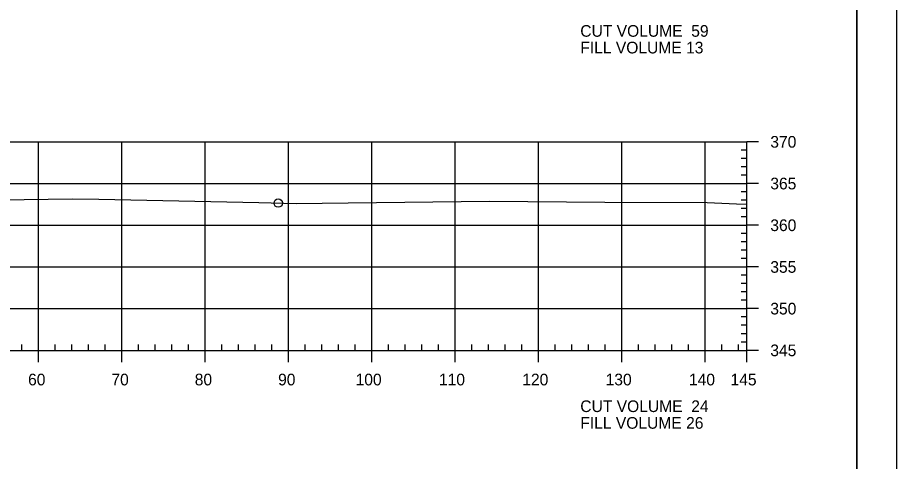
# Model space of a CAD drawing. Extents: x 1359801 to 1362404, y 372415 to 374228.
# Drawn here: x 1361261.2 to 1361366.6, y 373481.3 to 373534.5 of the extents above; entities that cross this region are included whole.
import ezdxf

# ---------------------------------------------------------------- set-up
doc = ezdxf.new("R2010")
doc.units = 0
for name, color, linetype in [('S_DRG_PT_SYM', 7, 'Continuous'), ('S_MAILBOX', 7, 'Continuous'), ('S_PRIMARY_CTL', 7, 'Continuous'), ('S_SHOULDER', 7, 'Continuous'), ('S_UTL_PT_SYM', 7, 'Continuous'), ('S_WATER_UTILITIES', 7, 'Continuous')]:
    doc.layers.add(name, color=color, linetype=linetype)

msp = doc.modelspace()

# ---------------------------------------------------------------- linework, layer by layer
at = {"layer": 'S_DRG_PT_SYM'}
msp.add_lwpolyline([(1361241.82, 373512.41), (1361267.76, 373512.78), (1361270.95, 373512.71), (1361290.12, 373512.31), (1361294.63, 373512.21), (1361300.86, 373512.28), (1361317.82, 373512.49), (1361331.65, 373512.37), (1361343.93, 373512.31), (1361347.45, 373512.16), (1361348.71, 373512.11)], dxfattribs=at)
at = {"layer": 'S_MAILBOX'}
for p, q in [((1361058.71, 373519.6), (1361348.71, 373519.6)), ((1361263.71, 373494.6), (1361263.71, 373519.6)), ((1361273.71, 373494.6), (1361273.71, 373519.6)), ((1361283.71, 373494.6), (1361283.71, 373519.6)), ((1361293.71, 373494.6), (1361293.71, 373519.6)), ((1361303.71, 373494.6), (1361303.71, 373519.6)), ((1361313.71, 373494.6), (1361313.71, 373519.6)), ((1361323.71, 373494.6), (1361323.71, 373519.6)), ((1361333.71, 373494.6), (1361333.71, 373519.6)), ((1361343.71, 373494.6), (1361343.71, 373519.6)), ((1361348.71, 373494.6), (1361348.71, 373519.6)), ((1361058.71, 373514.6), (1361348.71, 373514.6)), ((1361058.71, 373509.6), (1361348.71, 373509.6)), ((1361058.71, 373504.6), (1361348.71, 373504.6)), ((1361058.71, 373499.6), (1361348.71, 373499.6)), ((1361058.71, 373494.6), (1361348.71, 373494.6))]:
    msp.add_line(p, q, dxfattribs=at)
at = {"layer": 'S_SHOULDER'}
for points in [[(1361033.3, 373587.95), (1361366.64, 373587.95), (1361366.64, 373374.61), (1361033.3, 373374.61)], [(1361279.63, 373584.06), (1361279.63, 373574.18), (1361315.36, 373574.18), (1361315.36, 373571.26), (1361338.56, 373571.26), (1361338.56, 373546.93), (1361361.89, 373546.93), (1361361.89, 373378.6), (1361045.71, 373378.6), (1361045.71, 373584.06)]]:
    msp.add_lwpolyline(points, close=True, dxfattribs=at)
msp.add_circle((1361292.46, 373512.26), 0.5, dxfattribs=at)
at = {"layer": 'S_UTL_PT_SYM'}
msp.add_line((1361361.89, 373378.6), (1361361.89, 373584.06), dxfattribs=at)
at = {"layer": 'S_WATER_UTILITIES'}
for p, q in [((1361348.71, 373494.6), (1361348.71, 373519.6)), ((1361350.11, 373519.6), (1361348.71, 373519.6)), ((1361348.71, 373518.6), (1361348.01, 373518.6)), ((1361348.71, 373517.6), (1361348.01, 373517.6)), ((1361348.71, 373516.6), (1361348.01, 373516.6)), ((1361348.71, 373515.6), (1361348.01, 373515.6)), ((1361350.11, 373514.6), (1361348.71, 373514.6)), ((1361348.71, 373513.6), (1361348.01, 373513.6)), ((1361348.71, 373512.6), (1361348.01, 373512.6)), ((1361348.71, 373511.6), (1361348.01, 373511.6)), ((1361348.71, 373510.6), (1361348.01, 373510.6)), ((1361350.11, 373509.6), (1361348.71, 373509.6)), ((1361348.71, 373508.6), (1361348.01, 373508.6)), ((1361348.71, 373507.6), (1361348.01, 373507.6)), ((1361348.71, 373506.6), (1361348.01, 373506.6)), ((1361348.71, 373505.6), (1361348.01, 373505.6)), ((1361350.11, 373504.6), (1361348.71, 373504.6)), ((1361348.71, 373503.6), (1361348.01, 373503.6)), ((1361348.71, 373502.6), (1361348.01, 373502.6)), ((1361348.71, 373501.6), (1361348.01, 373501.6)), ((1361348.71, 373500.6), (1361348.01, 373500.6)), ((1361350.11, 373499.6), (1361348.71, 373499.6)), ((1361348.71, 373498.6), (1361348.01, 373498.6)), ((1361348.71, 373497.6), (1361348.01, 373497.6)), ((1361348.71, 373496.6), (1361348.01, 373496.6)), ((1361261.71, 373494.6), (1361261.71, 373495.3)), ((1361265.71, 373494.6), (1361265.71, 373495.3)), ((1361267.71, 373494.6), (1361267.71, 373495.3)), ((1361269.71, 373494.6), (1361269.71, 373495.3)), ((1361271.71, 373494.6), (1361271.71, 373495.3)), ((1361275.71, 373494.6), (1361275.71, 373495.3)), ((1361277.71, 373494.6), (1361277.71, 373495.3)), ((1361279.71, 373494.6), (1361279.71, 373495.3)), ((1361281.71, 373494.6), (1361281.71, 373495.3)), ((1361285.71, 373494.6), (1361285.71, 373495.3)), ((1361287.71, 373494.6), (1361287.71, 373495.3)), ((1361289.71, 373494.6), (1361289.71, 373495.3)), ((1361291.71, 373494.6), (1361291.71, 373495.3)), ((1361295.71, 373494.6), (1361295.71, 373495.3)), ((1361297.71, 373494.6), (1361297.71, 373495.3)), ((1361299.71, 373494.6), (1361299.71, 373495.3)), ((1361301.71, 373494.6), (1361301.71, 373495.3)), ((1361305.71, 373494.6), (1361305.71, 373495.3)), ((1361307.71, 373494.6), (1361307.71, 373495.3)), ((1361309.71, 373494.6), (1361309.71, 373495.3)), ((1361311.71, 373494.6), (1361311.71, 373495.3)), ((1361315.71, 373494.6), (1361315.71, 373495.3)), ((1361317.71, 373494.6), (1361317.71, 373495.3)), ((1361319.71, 373494.6), (1361319.71, 373495.3)), ((1361321.71, 373494.6), (1361321.71, 373495.3)), ((1361325.71, 373494.6), (1361325.71, 373495.3)), ((1361327.71, 373494.6), (1361327.71, 373495.3)), ((1361329.71, 373494.6), (1361329.71, 373495.3)), ((1361331.71, 373494.6), (1361331.71, 373495.3)), ((1361335.71, 373494.6), (1361335.71, 373495.3)), ((1361337.71, 373494.6), (1361337.71, 373495.3)), ((1361339.71, 373494.6), (1361339.71, 373495.3)), ((1361341.71, 373494.6), (1361341.71, 373495.3)), ((1361345.71, 373494.6), (1361345.71, 373495.3)), ((1361347.71, 373494.6), (1361347.71, 373495.3)), ((1361348.71, 373495.6), (1361348.01, 373495.6)), ((1361058.71, 373494.6), (1361348.71, 373494.6)), ((1361263.71, 373493.2), (1361263.71, 373494.6)), ((1361273.71, 373493.2), (1361273.71, 373494.6)), ((1361283.71, 373493.2), (1361283.71, 373494.6)), ((1361293.71, 373493.2), (1361293.71, 373494.6)), ((1361303.71, 373493.2), (1361303.71, 373494.6)), ((1361313.71, 373493.2), (1361313.71, 373494.6)), ((1361323.71, 373493.2), (1361323.71, 373494.6)), ((1361333.71, 373493.2), (1361333.71, 373494.6)), ((1361343.71, 373493.2), (1361343.71, 373494.6)), ((1361348.71, 373493.2), (1361348.71, 373494.6)), ((1361350.11, 373494.6), (1361348.71, 373494.6))]:
    msp.add_line(p, q, dxfattribs=at)

# ---------------------------------------------------------------- texts
at = {"layer": 'S_PRIMARY_CTL'}
for s, p in [('CUT VOLUME  59', (1361328.71, 373532.2)), ('FILL VOLUME 13', (1361328.71, 373530.2)), ('370', (1361351.51, 373518.9)), ('365', (1361351.51, 373513.9)), ('360', (1361351.51, 373508.9)), ('355', (1361351.51, 373503.9)), ('350', (1361351.51, 373498.9)), ('345', (1361351.51, 373493.9)), ('60', (1361262.45, 373490.4)), ('70', (1361272.45, 373490.4)), ('80', (1361282.45, 373490.4)), ('90', (1361292.45, 373490.4)), ('100', (1361301.75, 373490.4)), ('110', (1361311.75, 373490.4)), ('120', (1361321.75, 373490.4)), ('130', (1361331.75, 373490.4)), ('140', (1361341.75, 373490.4)), ('145', (1361346.74, 373490.4)), ('CUT VOLUME  24', (1361328.71, 373487.2)), ('FILL VOLUME 26', (1361328.71, 373485.2))]:
    msp.add_text(s, height=1.4, dxfattribs=at).set_placement(p)
at = {"layer": 'S_SHOULDER'}
msp.add_text('+', height=0.1, dxfattribs=at).set_placement((1361343.89, 373512.26))

doc.saveas('drawing.dxf')
